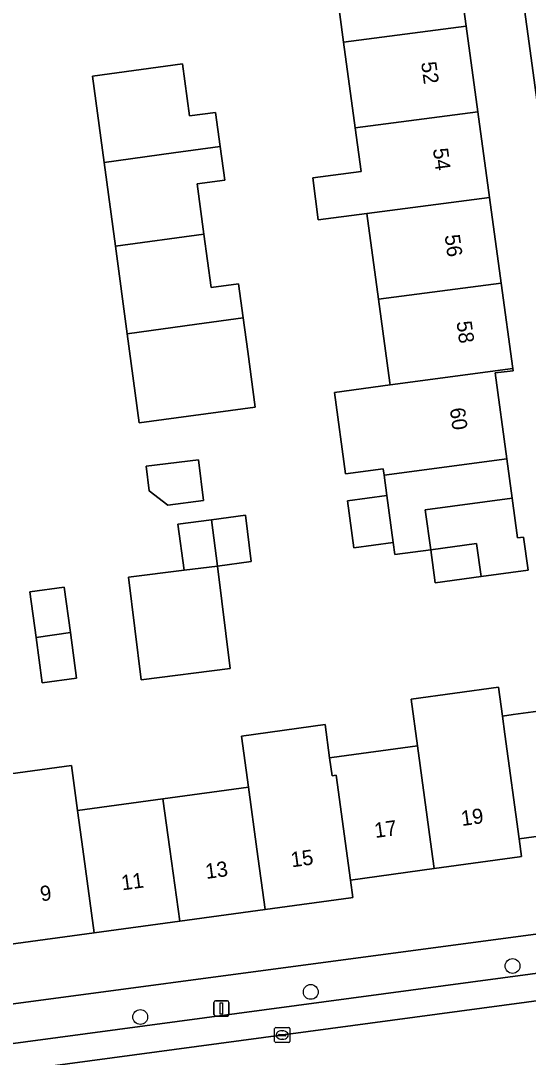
# Model space of a CAD drawing. Extents: x 163426 to 164192, y 380329 to 381641.
# Drawn here: x 163562.9 to 163596.4, y 380986.3 to 381054.7 of the extents above; entities that cross this region are included whole.
import ezdxf

# ---------------------------------------------------------------- set-up
doc = ezdxf.new("R2010")
doc.units = 0
for name, color, linetype in [('IMGEO_Boom', 7, 'Continuous'), ('IMGEO_Erf', 7, 'Continuous'), ('IMGEO_Kolk', 7, 'Continuous'), ('IMGEO_Lichtmast', 7, 'Continuous'), ('IMGEO_Pand', 7, 'Continuous'), ('IMGEO_Pand_nummerreeks', 7, 'Continuous'), ('IMGEO_Parkeervlak_open', 7, 'Continuous'), ('IMGEO_Rijbaan_lokaal_open', 7, 'Continuous'), ('IMGEO_Voetpad_open', 7, 'Continuous')]:
    doc.layers.add(name, color=color, linetype=linetype)

msp = doc.modelspace()

# ---------------------------------------------------------------- linework, layer by layer
at = {"layer": 'IMGEO_Boom'}
for centre in [(163595.333, 380992.296), (163582.019, 380990.59), (163570.761, 380988.932)]:
    msp.add_circle(centre, 0.489, dxfattribs=at)
at = {"layer": 'IMGEO_Erf'}
for points in [[(163604.031, 380997.461), (163603.685, 381000), (163591.052, 381092.633)], [(163591.509, 381059.929), (163592.279, 381054.293), (163593.049, 381048.647), (163593.82, 381043.002), (163594.592, 381037.346), (163595.361, 381031.71), (163595.38, 381031.57), (163594.18, 381031.42), (163594.95, 381025.75), (163595.3, 381023.17), (163595.658, 381020.54), (163596.064, 381020.595), (163596.36, 381018.415), (163593.266, 381017.995), (163590.231, 381017.583), (163589.94, 381019.76), (163587.558, 381019.442), (163587.452, 381020.238), (163584.849, 381019.891), (163584.437, 381022.98), (163587.039, 381023.328), (163586.86, 381024.67), (163586.801, 381025.106), (163584.307, 381024.768), (163583.577, 381030.142), (163587.26, 381030.632), (163587.241, 381030.773), (163586.492, 381036.292), (163585.724, 381041.944), (163582.507, 381041.524), (163582.145, 381044.301), (163585.347, 381044.719), (163584.957, 381047.587), (163584.188, 381053.249), (163583.444, 381058.729)], [(163560.577, 381004.766), (163566.218, 381005.533), (163566.622, 381002.56), (163572.262, 381003.326), (163577.904, 381004.093), (163577.44, 381007.472), (163582.962, 381008.224), (163583.263, 381006.031), (163583.401, 381006.05), (163589.059, 381006.819), (163588.641, 381009.901), (163594.416, 381010.683), (163594.673, 381008.791), (163595.376, 381008.887), (163600.33, 381009.56)], [(163601.44, 381001.46), (163595.774, 381000.678), (163595.93, 380999.53), (163595.792, 380999.511), (163590.155, 380998.731), (163584.65, 380997.97), (163584.8, 380996.81), (163584.652, 380996.79), (163579.013, 380996.024), (163573.373, 380995.259), (163567.725, 380994.492), (163562.076, 380993.725)], [(163539.935, 380986.816), (163542.894, 380987.206), (163602.31, 380995.116)]]:
    msp.add_lwpolyline(points, dxfattribs=at)
for points in [[(163568.386, 381045.312), (163567.62, 381051.005), (163573.561, 381051.804), (163574.023, 381048.374), (163575.74, 381048.594), (163576.04, 381046.363), (163576.339, 381044.132), (163574.518, 381043.907), (163574.966, 381040.58), (163575.44, 381037.059), (163577.258, 381037.29), (163577.558, 381035.059), (163577.858, 381032.828), (163578.35, 381029.168), (163570.695, 381028.139), (163569.907, 381034.002), (163569.128, 381039.793)], [(163574.611, 381025.696), (163574.943, 381023.007), (163572.592, 381022.71), (163571.347, 381023.641), (163571.146, 381025.27)], [(163575.469, 381021.742), (163577.7, 381022.045), (163578.073, 381018.982), (163575.853, 381018.679), (163576.7, 381011.924), (163570.823, 381011.188), (163569.977, 381017.942), (163573.657, 381018.404), (163573.24, 381021.44)], [(163565.741, 381017.299), (163566.152, 381014.29), (163566.563, 381011.281), (163564.294, 381010.971), (163563.883, 381013.98), (163563.472, 381016.989)]]:
    msp.add_lwpolyline(points, close=True, dxfattribs=at)
at = {"layer": 'IMGEO_Kolk'}
for p, q in [((163579.634, 380987.321), (163579.634, 380988.173)), ((163579.709, 380988.247), (163580.561, 380988.247)), ((163579.936, 380987.79), (163580.334, 380987.79)), ((163580.122, 380988.027), (163580.147, 380988.027)), ((163580.635, 380988.173), (163580.635, 380987.321)), ((163580.561, 380987.247), (163579.709, 380987.247)), ((163579.893, 380987.741), (163579.893, 380987.753)), ((163580.331, 380987.704), (163579.933, 380987.704)), ((163580.145, 380987.467), (163580.12, 380987.467)), ((163580.377, 380987.753), (163580.377, 380987.741))]:
    msp.add_line(p, q, dxfattribs=at)
for points in [[(163579.634, 380987.321), (163579.634, 380988.173)], [(163579.709, 380988.247), (163580.561, 380988.247)], [(163580.635, 380988.173), (163580.635, 380987.321)], [(163580.561, 380987.247), (163579.709, 380987.247)]]:
    msp.add_lwpolyline(points, dxfattribs=at)
for centre, radius, start, end in [((163579.711, 380988.171), 0.0765, 91.55205, 178.44795), ((163579.711, 380988.171), 0.0765, 91.55205, 178.44795), ((163579.933, 380987.75), 0.0403, 85.87752, 175.75265), ((163580.338, 380987.752), 0.0386, 1.73085, 96.63898), ((163580.559, 380988.171), 0.0765, 1.55205, 88.44795), ((163580.559, 380988.171), 0.0765, 1.55205, 88.44795), ((163579.711, 380987.323), 0.0765, 181.55205, 268.44795), ((163579.711, 380987.323), 0.0765, 181.55205, 268.44795), ((163579.93, 380987.74), 0.0366, 178.93798, 274.71019), ((163580.334, 380987.747), 0.043, 264.86636, 352.45326), ((163580.559, 380987.323), 0.0765, 271.55205, 358.44795), ((163580.559, 380987.323), 0.0765, 271.55205, 358.44795)]:
    msp.add_arc(centre, radius, start, end, dxfattribs=at)
for centre, major_axis, ratio, start_param, end_param in [((163580.121, 380987.747), (-0.387, 0.002), 0.722429, 4.712389, 7.853982), ((163580.146, 380987.747), (-0.39, 0.002), 0.717154, 1.570796, 4.712389)]:
    msp.add_ellipse(centre, major_axis=major_axis, ratio=ratio, start_param=start_param, end_param=end_param, dxfattribs=at)
at = {"layer": 'IMGEO_Lichtmast'}
for p, q in [((163575.623, 380989.1), (163575.623, 380989.9)), ((163575.623, 380989.9), (163575.623, 380989.1)), ((163575.723, 380990), (163576.513, 380990)), ((163576.513, 380990), (163575.723, 380990)), ((163576.613, 380989.9), (163576.613, 380989.1)), ((163576.613, 380989.1), (163576.613, 380989.9)), ((163576.513, 380989), (163575.723, 380989)), ((163575.723, 380989), (163576.513, 380989))]:
    msp.add_line(p, q, dxfattribs=at)
msp.add_lwpolyline([(163576.043, 380989.875), (163576.193, 380989.875), (163576.193, 380989.125), (163576.043, 380989.125), (163576.043, 380989.875)], dxfattribs=at)
for centre, start, end in [((163575.723, 380989.9), 90, 180), ((163575.723, 380989.9), 90, 180), ((163576.513, 380989.9), 0, 90), ((163576.513, 380989.9), 360, 90), ((163575.723, 380989.1), 180, 270), ((163575.723, 380989.1), 180, 270), ((163576.513, 380989.1), 270, 0), ((163576.513, 380989.1), 270, 0)]:
    msp.add_arc(centre, 0.1, start, end, dxfattribs=at)
at = {"layer": 'IMGEO_Pand'}
for points in [[(163591.509, 381059.929), (163590.332, 381059.774), (163583.426, 381058.863), (163583.444, 381058.729), (163584.188, 381053.249), (163592.279, 381054.293)], [(163592.279, 381054.293), (163584.188, 381053.249), (163584.957, 381047.587), (163593.049, 381048.647)], [(163568.386, 381045.312), (163572.96, 381045.94), (163576.04, 381046.363), (163575.74, 381048.594), (163574.023, 381048.374), (163573.561, 381051.804), (163567.62, 381051.005)], [(163585.724, 381041.944), (163593.82, 381043.002), (163593.049, 381048.647), (163584.957, 381047.587), (163585.347, 381044.719), (163582.145, 381044.301), (163582.507, 381041.524)], [(163574.518, 381043.907), (163576.339, 381044.132), (163576.04, 381046.363), (163572.96, 381045.94), (163568.386, 381045.312), (163569.128, 381039.793), (163574.966, 381040.58)], [(163585.724, 381041.944), (163586.492, 381036.292), (163594.592, 381037.346), (163593.82, 381043.002)], [(163574.966, 381040.58), (163569.128, 381039.793), (163569.907, 381034.002), (163574.495, 381034.636), (163577.558, 381035.059), (163577.258, 381037.29), (163575.44, 381037.059)], [(163594.592, 381037.346), (163586.492, 381036.292), (163587.241, 381030.773), (163587.26, 381030.632), (163595.361, 381031.71)], [(163577.858, 381032.828), (163577.558, 381035.059), (163574.495, 381034.636), (163569.907, 381034.002), (163570.695, 381028.139), (163578.35, 381029.168)], [(163594.18, 381031.42), (163595.38, 381031.57), (163595.361, 381031.71), (163587.26, 381030.632), (163583.577, 381030.142), (163584.307, 381024.768), (163586.801, 381025.106), (163586.86, 381024.67), (163594.95, 381025.75)], [(163574.611, 381025.696), (163571.146, 381025.27), (163571.347, 381023.641), (163572.592, 381022.71), (163574.943, 381023.007)], [(163595.3, 381023.17), (163594.95, 381025.75), (163586.86, 381024.67), (163587.039, 381023.328), (163587.452, 381020.238), (163587.558, 381019.442), (163589.94, 381019.76), (163589.571, 381022.397)], [(163587.039, 381023.328), (163584.437, 381022.98), (163584.849, 381019.891), (163587.452, 381020.238)], [(163595.3, 381023.17), (163589.571, 381022.397), (163589.94, 381019.76), (163592.962, 381020.169), (163593.266, 381017.995), (163596.36, 381018.415), (163596.064, 381020.595), (163595.658, 381020.54)], [(163575.853, 381018.679), (163578.073, 381018.982), (163577.7, 381022.045), (163575.469, 381021.742)], [(163575.469, 381021.742), (163573.24, 381021.44), (163573.657, 381018.404), (163575.853, 381018.679)], [(163589.94, 381019.76), (163590.231, 381017.583), (163593.266, 381017.995), (163592.962, 381020.169)], [(163575.853, 381018.679), (163573.657, 381018.404), (163569.977, 381017.942), (163570.823, 381011.188), (163576.7, 381011.924)], [(163566.152, 381014.29), (163565.741, 381017.299), (163563.472, 381016.989), (163563.883, 381013.98)], [(163566.152, 381014.29), (163563.883, 381013.98), (163564.294, 381010.971), (163566.563, 381011.281)], [(163594.834, 381007.603), (163594.673, 381008.791), (163594.416, 381010.683), (163588.641, 381009.901), (163589.059, 381006.819), (163589.983, 381000), (163590.155, 380998.731), (163595.792, 380999.511), (163595.93, 380999.53), (163595.774, 381000.678)], [(163600.33, 381009.56), (163595.376, 381008.887), (163594.673, 381008.791), (163594.834, 381007.603), (163595.774, 381000.678), (163601.44, 381001.46)], [(163583.695, 381004.88), (163583.424, 381004.843), (163583.263, 381006.031), (163582.962, 381008.224), (163577.44, 381007.472), (163577.904, 381004.093), (163578.467, 381000), (163579.013, 380996.024), (163584.652, 380996.79), (163584.8, 380996.81), (163584.65, 380997.97)], [(163590.155, 380998.731), (163589.983, 381000), (163589.059, 381006.819), (163583.401, 381006.05), (163583.263, 381006.031), (163583.424, 381004.843), (163583.695, 381004.88), (163584.65, 380997.97)], [(163566.622, 381002.56), (163566.218, 381005.533), (163560.577, 381004.766), (163560.819, 381002.984), (163561.224, 381000), (163562.076, 380993.725), (163567.725, 380994.492), (163566.972, 381000)], [(163577.904, 381004.093), (163572.262, 381003.326), (163572.72, 381000), (163573.373, 380995.259), (163579.013, 380996.024), (163578.467, 381000)], [(163573.373, 380995.259), (163572.72, 381000), (163572.262, 381003.326), (163566.622, 381002.56), (163566.972, 381000), (163567.725, 380994.492)]]:
    msp.add_lwpolyline(points, close=True, dxfattribs=at)
at = {"layer": 'IMGEO_Parkeervlak_open'}
for points in [[(163600.443, 380992.284), (163543.81, 380984.703)], [(163541.544, 380982.579), (163603.292, 380990.858)]]:
    msp.add_lwpolyline(points, dxfattribs=at)
at = {"layer": 'IMGEO_Rijbaan_lokaal_open'}
msp.add_lwpolyline([(163535.429, 380976.678), (163539.492, 380977.239), (163540.851, 380977.426), (163542.875, 380977.704), (163543.642, 380977.799), (163547.389, 380978.306), (163558.005, 380979.727), (163564.743, 380980.629), (163574.92, 380981.991), (163581.655, 380982.903), (163604.072, 380985.939), (163603.292, 380990.858), (163541.544, 380982.579), (163541.403, 380982.56), (163540.361, 380982.447)], dxfattribs=at)
at = {"layer": 'IMGEO_Voetpad_open'}
for points in [[(163591.052, 381092.633), (163603.685, 381000), (163604.031, 380997.461)], [(163603.292, 380990.858), (163602.31, 380995.116), (163542.894, 380987.206), (163539.935, 380986.816)], [(163543.81, 380984.703), (163600.443, 380992.284)]]:
    msp.add_lwpolyline(points, dxfattribs=at)

# ---------------------------------------------------------------- texts
at = {"layer": 'IMGEO_Pand_nummerreeks'}
for s, rotation, p in [('52', 277.77234, (163589.295, 381051.898)), ('54', 277.77234, (163590.073, 381046.195)), ('56', 277.77234, (163590.851, 381040.495)), ('58', 277.77483, (163591.631, 381034.792)), ('60', 277.74045, (163591.188, 381029.072)), ('19', 7.87244, (163591.998, 381001.53)), ('17', 7.87394, (163586.281, 381000.74)), ('15', 7.7292, (163580.764, 380998.805)), ('13', 7.73019, (163575.126, 380998.04)), ('11', 7.73019, (163569.572, 380997.286)), ('9', 7.73019, (163564.221, 380996.559))]:
    msp.add_text(s, height=1, rotation=rotation, dxfattribs=at).set_placement(p)

doc.saveas('drawing.dxf')
